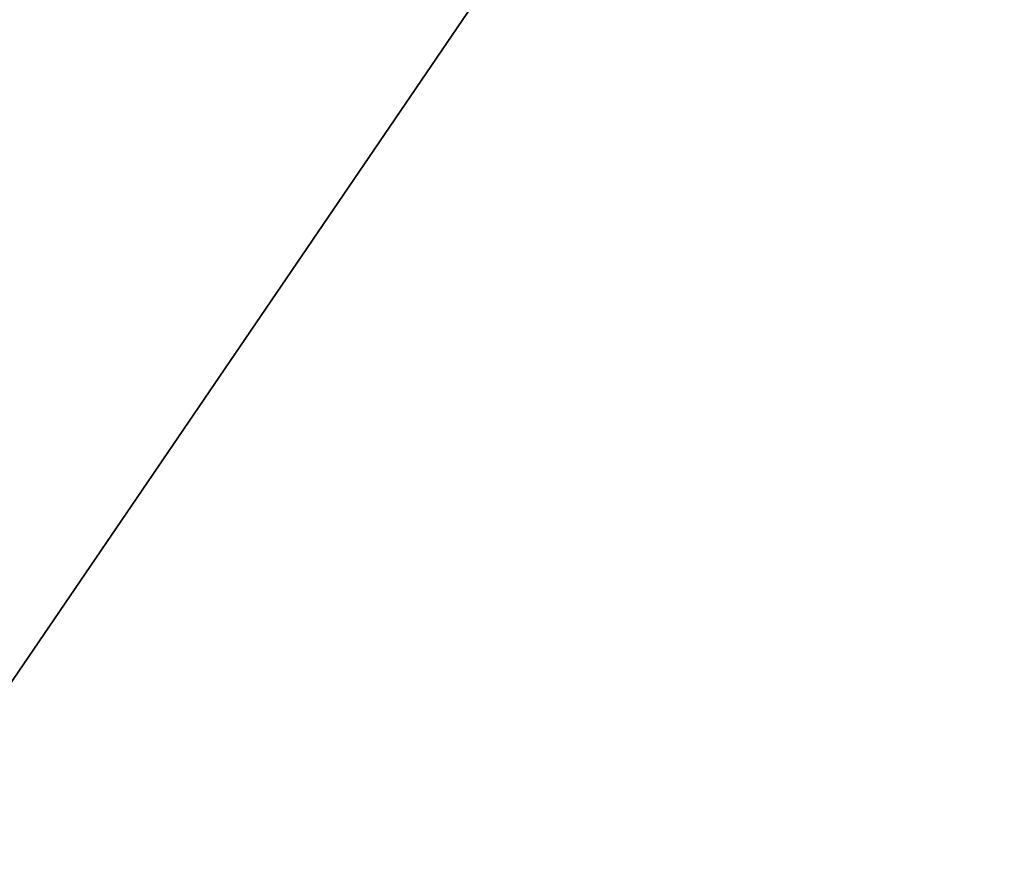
# Model space of a CAD drawing. Extents: x 0 to 80, y 0 to 80.
# Tile 325 of 656: x 8.806054 to 8.806342, y 35.421796 to 35.422039. Entities that reach past the tile are written whole.
import ezdxf

# ---------------------------------------------------------------- set-up
doc = ezdxf.new("R2010")
doc.units = 0
doc.header["$LTSCALE"] = 25.4
doc.layers.get('0').update_dxf_attribs({"color": 13, "linetype": 'CONTINUOUS'})

# ---------------------------------------------------------------- blocks, each defined once
blk = doc.blocks.new('ORBIT-I-KINKIET-20-7806-78')
at = {"color": 7}
blk.add_line((25.11967087, 35.64608002, 343.68878174), (25.20296288, 35.76836014, 344.54324341), dxfattribs=at)
blk.add_line((25.11967087, 35.64608002, 343.68878174), (25.20296288, 35.76836014, 344.54324341), dxfattribs=at)
mesh = blk.add_polyface(dxfattribs=at)
corners = [(25.48274612, 35.64608002, 303.72213745), (24.77451897, 35.76836014, 304.12255859), (25.48274612, 35.76836014, 303.72213745)]
mesh.append_faces([[corners[k] for k in face] for face in [(0, 1, 2)]], dxfattribs={"color": 7})
mesh = blk.add_polyface(dxfattribs=at)
corners = [(25.48274612, 35.64608002, 303.72213745), (24.77451897, 35.64608002, 304.12255859), (24.77451897, 35.76836014, 304.12255859)]
mesh.append_faces([[corners[k] for k in face] for face in [(0, 1, 2)]], dxfattribs={"color": 7})
mesh = blk.add_polyface(dxfattribs=at)
corners = [(25.11967087, 35.76836014, 343.68878174), (25.11967087, 35.64608002, 343.68878174), (25.20296288, 35.76836014, 344.54324341)]
mesh.append_faces([[corners[k] for k in face] for face in [(0, 1, 2)]], dxfattribs={"color": 7})
mesh = blk.add_polyface(dxfattribs=at)
corners = [(25.20296288, 35.76836014, 344.54324341), (25.11967087, 35.64608002, 343.68878174), (25.20296288, 35.64608002, 344.54324341)]
mesh.append_faces([[corners[k] for k in face] for face in [(0, 1, 2)]], dxfattribs={"color": 7})

msp = doc.modelspace()

# ---------------------------------------------------------------- block references
at = {"color": 0}
msp.add_blockref('ORBIT-I-KINKIET-20-7806-78', (-16.39661407, -0.34607825, -57.5), dxfattribs=at)

doc.saveas('drawing.dxf')
